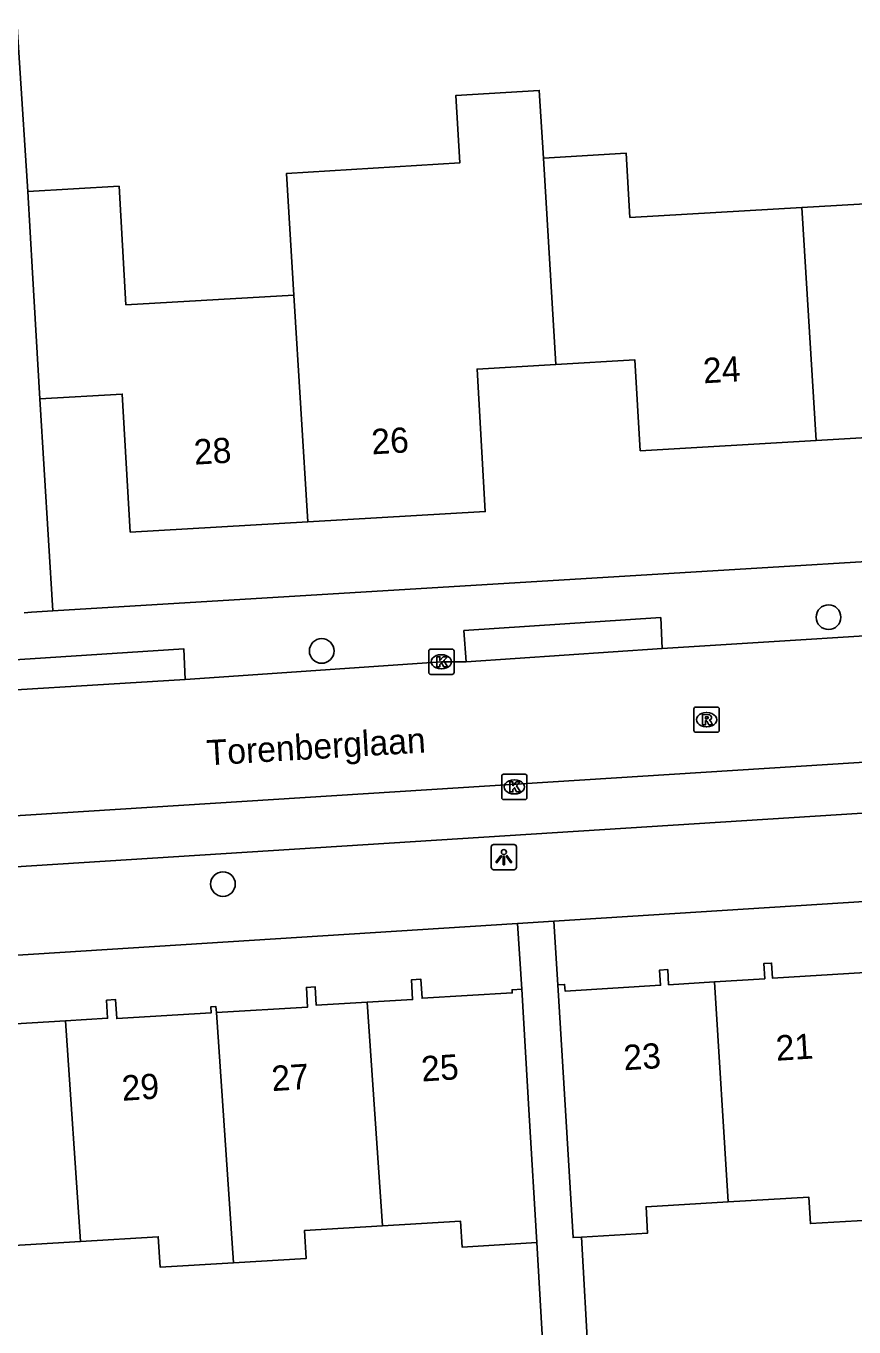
# Model space of a CAD drawing. Extents: x 159689 to 160786, y 387323 to 388339.
# Drawn here: x 160569.7 to 160602.5, y 388230.3 to 388281.9 of the extents above; entities that cross this region are included whole.
import ezdxf

# ---------------------------------------------------------------- set-up
doc = ezdxf.new("R2010")
doc.units = 0
for name, color, linetype in [('IMGEO_Boom', 7, 'Continuous'), ('IMGEO_Kolk', 7, 'Continuous'), ('IMGEO_Lichtpunt', 7, 'Continuous'), ('IMGEO_Openbare_ruimte_label', 7, 'Continuous'), ('IMGEO_Pand', 7, 'Continuous'), ('IMGEO_Pand_nummerreeks', 7, 'Continuous'), ('IMGEO_Rijbaan_lokaal_open', 7, 'Continuous'), ('IMGEO_Rioolput', 7, 'Continuous'), ('IMGEO_Voetpad_open', 7, 'Continuous')]:
    doc.layers.add(name, color=color, linetype=linetype)

msp = doc.modelspace()

# ---------------------------------------------------------------- linework, layer by layer
at = {"layer": 'IMGEO_Boom'}
for centre in [(160601.537, 388258.497), (160581.427, 388257.159), (160577.51, 388247.912)]:
    msp.add_circle(centre, 0.489, dxfattribs=at)
at = {"layer": 'IMGEO_Kolk'}
for p, q in [((160585.676, 388256.303), (160585.676, 388257.155)), ((160585.751, 388257.229), (160586.603, 388257.229)), ((160586.677, 388257.155), (160586.677, 388256.303)), ((160586.164, 388257.009), (160586.189, 388257.009)), ((160586.603, 388256.229), (160585.751, 388256.229)), ((160586.187, 388256.449), (160586.162, 388256.449)), ((160588.569, 388251.34), (160588.569, 388252.192)), ((160588.644, 388252.266), (160589.496, 388252.266)), ((160589.057, 388252.046), (160589.082, 388252.046)), ((160589.57, 388252.192), (160589.57, 388251.34)), ((160589.08, 388251.486), (160589.055, 388251.486)), ((160589.496, 388251.266), (160588.644, 388251.266))]:
    msp.add_line(p, q, dxfattribs=at)
for points in [[(160585.676, 388256.303), (160585.676, 388257.155)], [(160585.751, 388257.229), (160586.603, 388257.229)], [(160586.677, 388257.155), (160586.677, 388256.303)], [(160585.997, 388256.929), (160586.12, 388256.929), (160586.12, 388256.778), (160586.25, 388256.929), (160586.414, 388256.929), (160586.268, 388256.778), (160586.421, 388256.529), (160586.269, 388256.529), (160586.184, 388256.693), (160586.12, 388256.626), (160586.12, 388256.529), (160585.997, 388256.529), (160585.997, 388256.929)], [(160586.603, 388256.229), (160585.751, 388256.229)], [(160588.569, 388251.34), (160588.569, 388252.192)], [(160588.644, 388252.266), (160589.496, 388252.266)], [(160588.89, 388251.966), (160589.013, 388251.966), (160589.013, 388251.815), (160589.143, 388251.966), (160589.307, 388251.966), (160589.161, 388251.815), (160589.314, 388251.566), (160589.162, 388251.566), (160589.077, 388251.73), (160589.013, 388251.663), (160589.013, 388251.566), (160588.89, 388251.566), (160588.89, 388251.966)], [(160589.57, 388252.192), (160589.57, 388251.34)], [(160589.496, 388251.266), (160588.644, 388251.266)]]:
    msp.add_lwpolyline(points, dxfattribs=at)
for centre, start, end in [((160585.753, 388257.153), 91.552, 178.448), ((160585.753, 388257.153), 91.552, 178.448), ((160586.601, 388257.153), 1.552, 88.448), ((160586.601, 388257.153), 1.552, 88.448), ((160585.753, 388256.305), 181.552, 268.448), ((160585.753, 388256.305), 181.552, 268.448), ((160586.601, 388256.305), 271.552, 358.448), ((160586.601, 388256.305), 271.552, 358.448), ((160588.646, 388252.19), 91.552, 178.448), ((160588.646, 388252.19), 91.552, 178.448), ((160589.494, 388252.19), 1.552, 88.448), ((160589.494, 388252.19), 1.552, 88.448), ((160588.646, 388251.342), 181.552, 268.448), ((160588.646, 388251.342), 181.552, 268.448), ((160589.494, 388251.342), 271.552, 358.448), ((160589.494, 388251.342), 271.552, 358.448)]:
    msp.add_arc(centre, 0.0765, start, end, dxfattribs=at)
for centre, major_axis, ratio, start_param, end_param in [((160586.163, 388256.729), (-0.387, 0.002), 0.722429, 4.712389, 7.853982), ((160586.188, 388256.729), (-0.39, 0.002), 0.717154, 1.570796, 4.712389), ((160589.056, 388251.766), (-0.387, 0.002), 0.722429, 4.712389, 7.853982), ((160589.081, 388251.766), (-0.39, 0.002), 0.717154, 1.570796, 4.712389)]:
    msp.add_ellipse(centre, major_axis=major_axis, ratio=ratio, start_param=start_param, end_param=end_param, dxfattribs=at)
at = {"layer": 'IMGEO_Lichtpunt'}
for p, q in [((160588.155, 388249.385), (160588.155, 388248.578)), ((160588.155, 388249.385), (160588.155, 388248.578)), ((160589.057, 388249.48), (160588.249, 388249.48)), ((160589.057, 388249.48), (160588.249, 388249.48)), ((160589.151, 388248.578), (160589.151, 388249.385)), ((160589.151, 388248.578), (160589.151, 388249.385)), ((160588.249, 388248.484), (160589.057, 388248.484)), ((160588.249, 388248.484), (160589.057, 388248.484))]:
    msp.add_line(p, q, dxfattribs=at)
for points in [[(160588.529, 388249.049), (160588.568, 388249.021), (160588.38, 388248.759), (160588.342, 388248.786), (160588.529, 388249.049)], [(160588.631, 388249.001), (160588.678, 388249.001), (160588.678, 388248.679), (160588.631, 388248.679), (160588.631, 388249.001)], [(160588.741, 388249.021), (160588.779, 388249.048), (160588.966, 388248.786), (160588.927, 388248.758), (160588.741, 388249.021)]]:
    msp.add_lwpolyline(points, dxfattribs=at)
msp.add_circle((160588.654, 388249.183), 0.0994, dxfattribs=at)
for centre, start, end in [((160588.249, 388249.385), 90, 180), ((160588.249, 388249.385), 90, 180), ((160589.057, 388249.385), 0, 90), ((160589.057, 388249.385), 0, 90), ((160588.249, 388248.578), 180, 270), ((160588.249, 388248.578), 180, 270), ((160589.057, 388248.578), 270, 0), ((160589.057, 388248.578), 270, 360)]:
    msp.add_arc(centre, 0.0946, start, end, dxfattribs=at)
at = {"layer": 'IMGEO_Pand'}
for points in [[(160590.222, 388276.705), (160590.058, 388279.393), (160586.75, 388279.191), (160586.905, 388276.513), (160580.025, 388276.093), (160580.321, 388271.276)], [(160610.372, 388278.008), (160608.948, 388277.926), (160606.967, 388277.811), (160607.123, 388275.129), (160600.482, 388274.745)], [(160600.482, 388274.745), (160593.659, 388274.35), (160593.512, 388276.896), (160590.222, 388276.705)], [(160590.222, 388276.705), (160590.722, 388268.519)], [(160580.321, 388271.276), (160573.659, 388270.891), (160573.387, 388275.588), (160569.768, 388275.379)], [(160570.244, 388267.158), (160569.955, 388272.15), (160569.768, 388275.379)], [(160601.045, 388265.506), (160600.482, 388274.745)], [(160580.321, 388271.276), (160580.872, 388262.282)], [(160610.898, 388269.705), (160607.815, 388269.527), (160608.024, 388265.909), (160601.045, 388265.506)], [(160590.722, 388268.519), (160587.59, 388268.338), (160587.916, 388262.689), (160580.872, 388262.282)], [(160601.045, 388265.506), (160594.064, 388265.102), (160593.856, 388268.701), (160590.722, 388268.519)], [(160580.872, 388262.282), (160573.828, 388261.874), (160573.512, 388267.347), (160570.244, 388267.158)], [(160597.008, 388244.036), (160599.004, 388244.161), (160598.967, 388244.76), (160599.277, 388244.78), (160599.314, 388244.181), (160602.995, 388244.41)], [(160590.802, 388243.919), (160591.067, 388243.934), (160591.082, 388243.666), (160594.873, 388243.903), (160594.836, 388244.502), (160595.155, 388244.522), (160595.192, 388243.923), (160597.008, 388244.036)], [(160577.248, 388242.819), (160580.869, 388243.035), (160580.822, 388243.815), (160581.168, 388243.836), (160581.211, 388243.105), (160583.233, 388243.226)], [(160589.365, 388243.745), (160588.982, 388243.722), (160588.989, 388243.598), (160585.407, 388243.384), (160585.362, 388244.137), (160584.989, 388244.115), (160585.036, 388243.333), (160583.233, 388243.226)], [(160589.365, 388243.745), (160589.663, 388238.754), (160589.966, 388233.692)], [(160591.739, 388233.915), (160591.401, 388233.895), (160591.1, 388238.928), (160590.802, 388243.919)], [(160597.008, 388244.036), (160597.56, 388235.308)], [(160571.256, 388242.492), (160572.933, 388242.592), (160572.89, 388243.307), (160573.25, 388243.329), (160573.295, 388242.579), (160577.038, 388242.803), (160577.024, 388243.04), (160577.227, 388243.052), (160577.248, 388242.819)], [(160583.233, 388243.226), (160583.838, 388234.365)], [(160565.269, 388242.097), (160568.944, 388242.316), (160568.902, 388243.032), (160569.236, 388243.052), (160569.276, 388242.374), (160571.256, 388242.492)], [(160577.248, 388242.819), (160577.924, 388232.895)], [(160571.256, 388242.492), (160571.852, 388233.741)], [(160597.56, 388235.308), (160600.754, 388235.499), (160600.817, 388234.447), (160603.603, 388234.613)], [(160591.739, 388233.915), (160594.359, 388234.071), (160594.297, 388235.113), (160597.56, 388235.308)], [(160583.838, 388234.365), (160586.933, 388234.55), (160586.995, 388233.514), (160589.751, 388233.679), (160589.966, 388233.692)], [(160571.852, 388233.741), (160574.943, 388233.925), (160575.015, 388232.721), (160577.924, 388232.895)], [(160577.924, 388232.895), (160580.812, 388233.067), (160580.746, 388234.18), (160583.838, 388234.365)], [(160565.941, 388232.236), (160568.626, 388232.396), (160568.557, 388233.544), (160571.852, 388233.741)]]:
    msp.add_lwpolyline(points, dxfattribs=at)
at = {"layer": 'IMGEO_Rijbaan_lokaal_open'}
for points in [[(160594.933, 388257.262), (160607.614, 388258.049)], [(160594.933, 388257.262), (160587.16, 388256.733)], [(160576.005, 388256.033), (160586.177, 388256.729), (160587.16, 388256.733)], [(160576.005, 388256.033), (160565.619, 388255.386)], [(160550.19, 388249.417), (160645.457, 388255.425)]]:
    msp.add_lwpolyline(points, dxfattribs=at)
at = {"layer": 'IMGEO_Rioolput'}
for p, q in [((160596.197, 388254.007), (160596.197, 388254.859)), ((160596.272, 388254.933), (160597.124, 388254.933)), ((160596.685, 388254.713), (160596.71, 388254.713)), ((160597.198, 388254.859), (160597.198, 388254.007)), ((160596.708, 388254.153), (160596.683, 388254.153)), ((160597.124, 388253.933), (160596.272, 388253.933))]:
    msp.add_line(p, q, dxfattribs=at)
for points in [[(160596.197, 388254.007), (160596.197, 388254.859)], [(160596.272, 388254.933), (160597.124, 388254.933)], [(160596.786, 388254.631), (160596.534, 388254.633), (160596.534, 388254.233)], [(160596.712, 388254.552), (160596.658, 388254.552), (160596.658, 388254.471)], [(160597.198, 388254.859), (160597.198, 388254.007)], [(160596.534, 388254.233), (160596.658, 388254.233), (160596.658, 388254.395), (160596.669, 388254.395)], [(160596.658, 388254.471), (160596.71, 388254.471)], [(160596.716, 388254.366), (160596.787, 388254.233), (160596.927, 388254.233), (160596.862, 388254.359)], [(160597.124, 388253.933), (160596.272, 388253.933)]]:
    msp.add_lwpolyline(points, dxfattribs=at)
for centre, radius, start, end in [((160596.274, 388254.857), 0.0765, 91.552, 178.448), ((160596.274, 388254.857), 0.0765, 91.552, 178.448), ((160596.718, 388254.456), 0.0964, 77.0061, 93.1865), ((160596.732, 388254.513), 0.0378, 276.6634, 79.6772), ((160596.785, 388254.521), 0.109, 350.3612, 89.416), ((160597.122, 388254.857), 0.0765, 1.552, 88.448), ((160597.122, 388254.857), 0.0765, 1.552, 88.448), ((160596.668, 388254.342), 0.0533, 26.0293, 88.6989), ((160596.694, 388254.66), 0.19, 274.7715, 282.9687), ((160596.783, 388254.521), 0.112, 277.5842, 350.9817), ((160596.767, 388254.306), 0.108, 29.5134, 73.7905), ((160596.274, 388254.009), 0.0765, 181.552, 268.448), ((160596.274, 388254.009), 0.0765, 181.552, 268.448), ((160597.122, 388254.009), 0.0765, 271.552, 358.448), ((160597.122, 388254.009), 0.0765, 271.552, 358.448)]:
    msp.add_arc(centre, radius, start, end, dxfattribs=at)
for centre, major_axis, ratio, start_param, end_param in [((160596.684, 388254.433), (-0.387, 0.002), 0.722429, 4.712389, 7.853982), ((160596.709, 388254.433), (-0.39, 0.002), 0.717154, 1.570796, 4.712389)]:
    msp.add_ellipse(centre, major_axis=major_axis, ratio=ratio, start_param=start_param, end_param=end_param, dxfattribs=at)
at = {"layer": 'IMGEO_Voetpad_open'}
for points in [[(160569.768, 388275.379), (160569.111, 388285.605), (160614.352, 388288.51), (160614.266, 388289.842), (160569.153, 388286.903), (160568.533, 388296.416)], [(160570.244, 388267.158), (160570.754, 388258.744)], [(160631.851, 388262.448), (160570.754, 388258.744)], [(160570.754, 388258.744), (160569.91, 388258.693), (160569.622, 388258.674)], [(160587.16, 388256.733), (160587.071, 388257.966), (160594.879, 388258.479), (160594.933, 388257.262)], [(160565.619, 388255.386), (160565.571, 388256.564), (160575.956, 388257.246), (160576.005, 388256.033)], [(160642.326, 388253.228), (160554.041, 388247.637)], [(160626.961, 388248.744), (160590.642, 388246.444)], [(160589.2, 388246.353), (160547.019, 388243.68)], [(160590.642, 388246.444), (160589.2, 388246.353)], [(160589.2, 388246.353), (160589.365, 388243.745)], [(160590.642, 388246.444), (160590.802, 388243.919)], [(160593.439, 388224.064), (160592.288, 388224.025), (160591.739, 388233.915)], [(160589.966, 388233.692), (160590.518, 388224.116), (160589.12, 388224.036)]]:
    msp.add_lwpolyline(points, dxfattribs=at)

# ---------------------------------------------------------------- texts
at = {"layer": 'IMGEO_Openbare_ruimte_label'}
msp.add_text('Torenberglaan', height=1, rotation=3.3833, dxfattribs=at).set_placement((160576.892, 388252.62))
at = {"layer": 'IMGEO_Pand_nummerreeks'}
for s, rotation, p in [('24', 3.3085, (160596.584, 388267.772)), ('26', 3.3109, (160583.424, 388264.953)), ('28', 3.3109, (160576.383, 388264.546)), ('21', 3.5753, (160599.472, 388240.904)), ('25', 3.6841, (160585.406, 388240.08)), ('23', 3.5753, (160593.428, 388240.526)), ('27', 3.6819, (160579.464, 388239.699)), ('29', 3.6819, (160573.523, 388239.316))]:
    msp.add_text(s, height=1, rotation=rotation, dxfattribs=at).set_placement(p)

doc.saveas('drawing.dxf')
